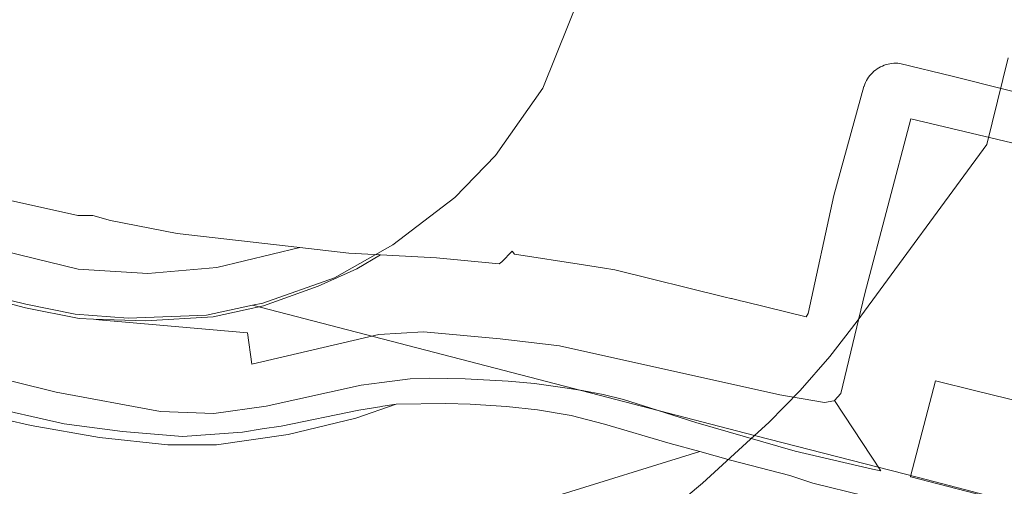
# Model space of a CAD drawing. Header units: metres. Extents: x 250001 to 257773, y 598992 to 609118.
# Tile 567 of 656: x 251951 to 252084, y 607169 to 607232. Entities that reach past the tile are written whole.
import ezdxf
from ezdxf.lldxf.tags import DXFTag

# ---------------------------------------------------------------- set-up
doc = ezdxf.new("R2010")
doc.units = ezdxf.units.M
for name, color, linetype, lineweight in [('B-WE-GR-GRAS-GV', 252, 'Continuous', 13), ('B-WE-GW-TALUD_KRUIN-G', 252, 'Continuous', 18), ('B-WE-KG-GRENS_PERCEEL-G', 150, 'KG-PERCEEL', 18), ('B-WE-OG-WATER_HAVEN-GV', 252, 'Continuous', 18), ('B-WE-VH-VERHARDING_HALFVERHARDING-GV', 252, 'Continuous', 18), ('B-WE-VH-VERHARDING_OPEN-GV', 252, 'Continuous', 18), ('X-XX-AL-REFERENTIE-G', 7, 'Continuous', 18)]:
    doc.layers.add(name, color=color, linetype=linetype, lineweight=lineweight)
doc.styles.get("Standard").update_dxf_attribs({"font": 'NLCS-ISO.ttf'})
tags = doc.linetypes.add('KG-PERCEEL', pattern='A,5.5,-2,["P",Standard,S=1.8,R=0,X=-0.5,Y=-0.9],-2,5.5,-2,[5,NLCS.SHX,S=0.75,R=0,X=0,Y=0],-2', length=19).pattern_tags.tags
tags[6] = DXFTag(74, 10)

# ---------------------------------------------------------------- blocks, each defined once
blk = doc.blocks.new('BS2021-132-Xref-KAD-20210617')
at = {"layer": 'B-WE-KG-GRENS_PERCEEL-G', "flags": 128}
for points in [[(251982.59, 607193.58), (251983.99, 607193.88), (251993.64, 607197.29), (252001.49, 607201.7), (252009.84, 607208.07), (252015.32, 607213.75), (252021.68, 607222.78), (252028.75, 607240.49), (252055.11, 607347.3), (252081.6, 607456.13), (252082.5, 607463.22), (252083.16, 607471.48), (252082.56, 607479.33), (252081.27, 607488.03), (252079.09, 607495.89), (252076.24, 607501.6), (252072.37, 607507.29), (252067.38, 607514)], [(251278.23, 607315.39), (251289.53, 607323.02), (251298.78, 607329.15), (251302.73, 607331.67), (251307.38, 607334.12), (251311.35, 607335.77), (251316.78, 607337.72), (251320.43, 607338.74), (251325.13, 607339.72), (251330.93, 607340.54), (251335.83, 607340.74), (251340.98, 607340.62), (251349.65, 607339.34), (251417.68, 607323.12), (251453.21, 607314.62), (251496.29, 607304.22), (251535.12, 607294.54), (251554.68, 607289.46), (251574.24, 607285.61), (251758.01, 607240.96), (251880.68, 607211.17), (251952.1, 607193.73), (251958.71, 607192.38), (251965.86, 607191.85), (251976.39, 607192.25), (251982.59, 607193.58)], [(252050.19, 607176.065), (252052.12, 607177.83), (252056.33, 607182.13), (252060.3, 607186.68), (252064, 607191.43), (252081.43, 607215.2), (252084.341, 607226.882)], [(252050.19, 607176.065), (251982.59, 607193.58)], [(251970.607, 607142.463), (251977.96, 607142.43), (251983.68, 607142.74), (251989.68, 607143.59), (251995.57, 607144.81), (252001.51, 607146.38), (252007.18, 607148.18), (252012.74, 607150.3), (252018.31, 607152.85), (252023.53, 607155.59), (252028.89, 607158.8), (252033.77, 607162.12), (252038.53, 607165.73), (252043.18, 607169.65), (252050.19, 607176.065)], [(252099.419, 607163.323), (252072.274, 607170.42), (252050.34, 607176.026), (252050.19, 607176.065)]]:
    blk.add_lwpolyline(points, dxfattribs=at)
blk = doc.blocks.new('BS2021-132-Xref-BGT-GRIJS-20210617-aangepast')
at = {"layer": 'B-WE-GR-GRAS-GV', "flags": 128}
for points in [[(252022.87, 607167.737), (252042.806, 607173.892), (252038.846, 607175.002), (252029.979, 607177.594), (252025.475, 607178.746), (252020.973, 607179.502), (252016.798, 607179.973), (252011.887, 607180.276), (252008.613, 607180.377), (252001.924, 607180.283), (251996.49, 607178.39), (251987.42, 607176.2), (251977.77, 607174.81), (251971.18, 607174.82), (251962.01, 607175.81), (251952.82, 607177.39), (251935.03, 607181.43)], [(251935.03, 607181.43), (251952.82, 607177.39), (251962.01, 607175.81), (251971.18, 607174.82), (251977.77, 607174.81), (251987.42, 607176.2), (251996.49, 607178.39), (252001.924, 607180.283), (252000.145, 607179.991), (252000, 607179.967), (251996.909, 607179.459), (251986.48, 607177.3), (251983.914, 607176.961), (251981.27, 607176.49), (251973.16, 607175.94), (251965.11, 607176.6), (251957.25, 607177.65), (251946.14, 607180.16)], [(252232.144, 607143.193), (252205.328, 607149.839), (252170.797, 607158.135), (252144.21, 607164.695), (252126.535, 607168.902), (252109.312, 607173.165), (252109.648, 607174.445), (252109.703, 607174.684), (252086.377, 607180.485), (252079.972, 607182.078), (252074.529, 607183.432), (252071.193, 607170.525), (252071.243, 607170.515), (252088.56, 607166.028), (252104.602, 607161.649), (252120.588, 607157.769), (252133.17, 607155.859), (252145.608, 607154.265), (252161.961, 607152.347), (252180.305, 607148.654), (252206.066, 607142.395), (252230.87, 607136.251)], [(252096.604, 607159.613), (252083.075, 607163.32), (252068.228, 607167.088), (252064.963, 607167.927), (252058.047, 607169.625), (252054.919, 607170.659), (252046.955, 607172.728), (252042.806, 607173.892), (252022.87, 607167.737), (252023.466, 607167.617), (252024.417, 607167.409), (252025.365, 607167.185), (252033.812, 607165.103), (252036.198, 607164.516), (252036.804, 607164.366), (252058.759, 607158.957), (252059.84, 607158.691), (252060.573, 607158.51), (252061.628, 607158.25), (252068.442, 607156.572), (252073.27, 607155.382), (252078.317, 607154.139), (252239.633, 607114.396)]]:
    blk.add_lwpolyline(points, dxfattribs=at)
at = {"layer": 'B-WE-GW-TALUD_KRUIN-G', "flags": 128}
blk.add_lwpolyline([(251937.06, 607186.58), (251955.09, 607182.18), (251956.169, 607181.902), (251970.214, 607179.27), (251977.403, 607179.03), (251984.425, 607180.01), (251997.25, 607182.841), (252000, 607183.191), (252003.826, 607183.677), (252006.465, 607183.777), (252011.249, 607183.706), (252017.005, 607183.355), (252020.568, 607183.059), (252024.96, 607182.446), (252026.977, 607182.102), (252029.786, 607181.585), (252032.56, 607180.923), (252037.067, 607179.484), (252042.259, 607177.798), (252055.652, 607173.964), (252066.067, 607171.508), (252067.197, 607171.291)], dxfattribs=at)
at = {"layer": 'B-WE-OG-WATER_HAVEN-GV', "flags": 128}
blk.add_lwpolyline([(251946.325, 607208.477), (251959.1, 607205.687), (251961.089, 607205.664), (251963.483, 607205.014), (251972.446, 607203.244), (251988.953, 607201.356), (251995.552, 607200.602), (251999.832, 607200.368), (252007.38, 607199.956), (252015.807, 607199.166), (252016.17, 607199.44), (252017.573, 607200.872), (252017.886, 607200.451), (252027.157, 607199.009), (252029.71, 607198.612), (252031.357, 607198.356), (252046.238, 607194.69), (252046.974, 607194.509), (252047.075, 607194.484), (252047.817, 607194.301), (252048.302, 607194.181), (252048.918, 607194.03), (252057.114, 607192.01), (252057.416, 607192.477), (252060.878, 607208.36), (252064.904, 607223.033), (252064.922, 607223.086), (252065.015, 607223.338), (252065.123, 607223.584), (252065.245, 607223.823), (252065.382, 607224.055), (252065.532, 607224.278), (252065.695, 607224.491), (252065.87, 607224.695), (252066.058, 607224.887), (252066.256, 607225.069), (252066.465, 607225.238), (252066.683, 607225.394), (252066.911, 607225.537), (252067.146, 607225.666), (252067.389, 607225.781), (252067.638, 607225.881), (252067.893, 607225.967), (252068.152, 607226.037), (252068.416, 607226.091), (252068.681, 607226.13), (252068.949, 607226.153), (252069.218, 607226.16), (252069.486, 607226.15), (252069.754, 607226.125), (252076.805, 607224.43), (252098.742, 607218.915)], dxfattribs=at)
at = {"layer": 'B-WE-VH-VERHARDING_HALFVERHARDING-GV', "flags": 128}
blk.add_lwpolyline([(251725.78, 607254.37), (251783.5, 607239.95), (251831.56, 607228.42), (251867.05, 607220.25), (251904.98, 607211.28), (251943.27, 607202.32), (251959.11, 607198.46), (251968.52, 607197.88), (251977.78, 607198.65), (251988.953, 607201.356), (251972.446, 607203.244), (251963.483, 607205.014), (251961.089, 607205.664), (251959.1, 607205.687), (251946.325, 607208.477), (251907.999, 607219.05), (251885.678, 607223.455), (251863.505, 607228.154), (251755.281, 607254.733)], dxfattribs=at)
at = {"layer": 'B-WE-VH-VERHARDING_OPEN-GV', "flags": 128}
for points in [[(251940.86, 607196.22), (251952.04, 607193.23), (251959.27, 607191.8), (251961.177, 607191.736), (251968.21, 607191.5), (251977.3, 607192.05), (251981.607, 607192.993), (251984.06, 607193.53), (251991.42, 607196.15), (251996.64, 607198.49), (251999.832, 607200.368), (251995.552, 607200.602), (251988.953, 607201.356), (251977.78, 607198.65), (251968.52, 607197.88), (251959.11, 607198.46), (251943.27, 607202.32)], [(251937.06, 607186.58), (251955.09, 607182.18), (251956.169, 607181.902), (251970.214, 607179.27), (251977.403, 607179.03), (251984.425, 607180.01), (251997.25, 607182.841), (252000, 607183.191), (252003.826, 607183.677), (252006.465, 607183.777), (252011.249, 607183.706), (252017.005, 607183.355), (252020.568, 607183.059), (252024.96, 607182.446), (252026.977, 607182.102), (252029.786, 607181.585), (252032.56, 607180.923), (252037.067, 607179.484), (252042.259, 607177.798), (252055.652, 607173.964), (252066.067, 607171.508), (252067.197, 607171.291), (252060.93, 607180.78), (252060.862, 607180.707), (252059.59, 607180.493), (252053.568, 607181.553), (252023.926, 607188.118), (252015.952, 607189.061), (252005.621, 607190.03), (251999.584, 607189.638), (251982.513, 607185.655), (251981.919, 607189.862), (251961.933, 607191.61), (251961.177, 607191.736), (251959.27, 607191.8), (251952.04, 607193.23), (251940.86, 607196.22)], [(252098.742, 607218.915), (252076.805, 607224.43), (252069.754, 607226.125), (252069.486, 607226.15), (252069.218, 607226.16), (252068.949, 607226.153), (252068.681, 607226.13), (252068.416, 607226.091), (252068.152, 607226.037), (252067.893, 607225.967), (252067.638, 607225.881), (252067.389, 607225.781), (252067.146, 607225.666), (252066.911, 607225.537), (252066.683, 607225.394), (252066.465, 607225.238), (252066.256, 607225.069), (252066.058, 607224.887), (252065.87, 607224.695), (252065.695, 607224.491), (252065.532, 607224.278), (252065.382, 607224.055), (252065.245, 607223.823), (252065.123, 607223.584), (252065.015, 607223.338), (252064.922, 607223.086), (252064.904, 607223.033), (252060.878, 607208.36), (252057.416, 607192.477), (252057.114, 607192.01), (252048.918, 607194.03), (252048.302, 607194.181), (252047.817, 607194.301), (252047.075, 607194.484), (252046.974, 607194.509), (252046.238, 607194.69), (252031.357, 607198.356), (252029.71, 607198.612), (252027.157, 607199.009), (252017.886, 607200.451), (252017.573, 607200.872), (252016.17, 607199.44), (252015.807, 607199.166), (252007.38, 607199.956), (251999.832, 607200.368), (251996.64, 607198.49), (251991.42, 607196.15), (251984.06, 607193.53), (251981.607, 607192.993), (251977.3, 607192.05), (251968.21, 607191.5), (251961.177, 607191.736), (251961.933, 607191.61), (251981.919, 607189.862), (251982.513, 607185.655), (251999.584, 607189.638), (252005.621, 607190.03), (252015.952, 607189.061), (252023.926, 607188.118), (252053.568, 607181.553), (252059.59, 607180.493), (252060.862, 607180.707), (252060.93, 607180.78), (252061.779, 607181.696), (252065.048, 607195.179), (252071.231, 607218.656), (252108.258, 607209.897)]]:
    blk.add_lwpolyline(points, dxfattribs=at)

msp = doc.modelspace()

# ---------------------------------------------------------------- block references
at = {"layer": 'X-XX-AL-REFERENTIE-G'}
for name in ['BS2021-132-Xref-BGT-GRIJS-20210617-aangepast', 'BS2021-132-Xref-KAD-20210617']:
    msp.add_blockref(name, (0, 0), dxfattribs=at)

doc.saveas('drawing.dxf')
